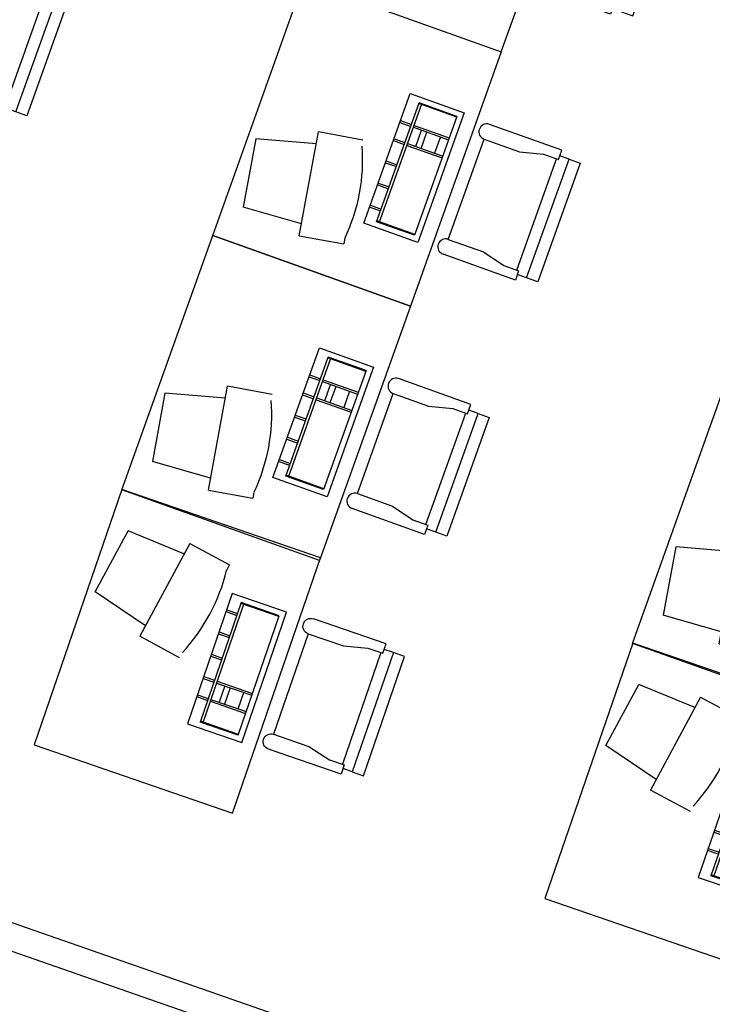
# Model space of a CAD drawing. Header units: inches. Extents: x 424 to 2043, y -237 to 445.
# Tile 374 of 656: x 848.37 to 850.93, y -139.12 to -135.49. Entities that reach past the tile are written whole.
import ezdxf

# ---------------------------------------------------------------- set-up
doc = ezdxf.new("R2010")
doc.units = ezdxf.units.IN
doc.header["$MEASUREMENT"] = 0
doc.layers.add('A-WALL', color=113, linetype='Continuous', lineweight=9)
doc.layers.add('MOBLEMAN', color=1, linetype='Continuous')

# ---------------------------------------------------------------- blocks, each defined once
blk = doc.blocks.new('CHAIR3')
at = {"color": 0}
for p, q in [((-0.26208, 0.4704), (0, 0.4704)), ((-0.26208, 0.4368), (-0.26208, 0.4704)), ((-0.336, 0.02016), (-0.336, 0.45024)), ((-0.336, 0.45024), (-0.29568, 0.45024)), ((-0.29568, 0.45024), (-0.29568, 0.02016)), ((-0.29568, 0.45024), (-0.26208, 0.45024)), ((-0.20832, 0.4368), (-0.26208, 0.4368)), ((-0.25536, 0.4368), (-0.25536, 0.0336)), ((-0.12768, 0.41664), (-0.20832, 0.4368)), ((0, 0.41664), (-0.12768, 0.41664)), ((0, 0.41664), (0, 0.05376)), ((-0.20832, 0.0336), (-0.26208, 0.0336)), ((-0.26208, 0.0336), (-0.26208, 0)), ((-0.12768, 0.05376), (-0.20832, 0.0336)), ((0, 0.05376), (-0.12768, 0.05376)), ((-0.29568, 0.02016), (-0.336, 0.02016)), ((-0.29568, 0.02016), (-0.26208, 0.02016)), ((-0.26208, 0), (0, 0))]:
    blk.add_line(p, q, dxfattribs=at)
for centre in [(0, 0.44352), (0, 0.02688)]:
    blk.add_arc(centre, 0.02688, 270, 90, dxfattribs=at)
blk = doc.blocks.new('RAYANE 01')
at = {"layer": 'MOBLEMAN'}
for p, q in [((8.4608, 4.7715), (8.4575, 4.1272)), ((9.2898, 4.7673), (8.4608, 4.7715)), ((9.2865, 4.1229), (9.2898, 4.7673)), ((8.9169, 4.5649), (8.9658, 4.7444)), ((8.9658, 4.7444), (9.1758, 4.7092)), ((9.1634, 4.5235), (9.1758, 4.7092)), ((8.8574, 4.434), (8.8804, 4.571)), ((9.1999, 4.5174), (8.8804, 4.571)), ((9.1999, 4.5174), (9.177, 4.3804)), ((9.1587, 4.3835), (9.177, 4.3804)), ((8.6732, 4.3462), (8.6723, 4.17)), ((9.0962, 4.3441), (8.6732, 4.3462)), ((8.7613, 4.3458), (8.7611, 4.3105)), ((8.7675, 4.3458), (8.7673, 4.3105)), ((8.8204, 4.3455), (8.8202, 4.3102)), ((8.8265, 4.3455), (8.8263, 4.3102)), ((8.8926, 4.3451), (8.8924, 4.3099)), ((8.8988, 4.3451), (8.8986, 4.3098)), ((8.9649, 4.3447), (8.9647, 4.3095)), ((8.9711, 4.3447), (8.9709, 4.3095)), ((9.0371, 4.3444), (9.037, 4.3091)), ((9.0433, 4.3443), (9.0431, 4.3091)), ((9.0953, 4.1678), (9.0962, 4.3441)), ((8.69, 4.1875), (8.6906, 4.3109)), ((9.0784, 4.3089), (8.6906, 4.3109)), ((9.0783, 4.3001), (8.6906, 4.3021)), ((8.6926, 4.1875), (8.6933, 4.3109)), ((8.7611, 4.3017), (8.7605, 4.1872)), ((8.7673, 4.3017), (8.7667, 4.1871)), ((8.8201, 4.3014), (8.8195, 4.1869)), ((8.8263, 4.3014), (8.8257, 4.1868)), ((9.0751, 4.1855), (9.0757, 4.3089)), ((9.0777, 4.1855), (9.0784, 4.3089)), ((8.82, 4.275), (8.7671, 4.2753)), ((8.8199, 4.2574), (8.767, 4.2576)), ((8.7668, 4.2136), (8.8197, 4.2133)), ((8.69, 4.1875), (9.0777, 4.1855)), ((8.6723, 4.17), (9.0953, 4.1678)), ((8.4575, 4.1272), (9.2865, 4.1229))]:
    blk.add_line(p, q, dxfattribs=at)
blk.add_arc((9.1076, 4.9465), 0.5653, 245.7742, 275.1837, dxfattribs=at)
at = {"layer": 'MOBLEMAN', "xscale": -0.8999999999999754, "yscale": 0.9000000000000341, "zscale": 0.9, "rotation": 269.7045955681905}
blk.add_blockref('CHAIR3', (8.679, 4.0854), dxfattribs=at)

msp = doc.modelspace()

# ---------------------------------------------------------------- linework, layer by layer
at = {"layer": 'A-WALL', "lineweight": 25}
for p, q in [((845.2471, -137.7452), (857.873, -142.1414)), ((845.2142, -137.8396), (857.8401, -142.2358))]:
    msp.add_line(p, q, dxfattribs=at)

# ---------------------------------------------------------------- block references
at = {"layer": 'MOBLEMAN', "lineweight": 50, "yscale": 1.201503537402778, "zscale": 1.201503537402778}
for p, xscale, rotation in [((851.4538, -146.843), 1.201503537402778, 70.62031891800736), ((856.3945, -127.1423), -1.201503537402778, 70.02951005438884), ((858.2791, -127.7546), -1.201503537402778, 70.02951005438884), ((857.9437, -128.6926), -1.201503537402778, 70.02951005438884), ((859.8282, -129.2595), -1.201503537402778, 70.02951005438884), ((850.5918, -149.6353), 1.201503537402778, 71.28364795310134), ((852.4764, -150.2022), 1.201503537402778, 71.28364795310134)]:
    msp.add_blockref('RAYANE 01', p, dxfattribs=dict(at, xscale=xscale, rotation=rotation))

doc.saveas('drawing.dxf')
